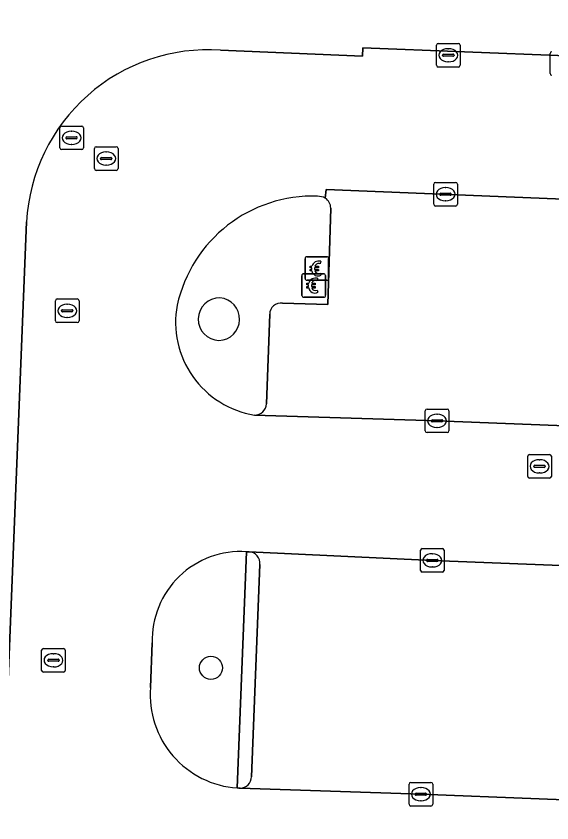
# Model space of a CAD drawing. Extents: x 160888 to 161385, y 386490 to 386908.
# Drawn here: x 161219.53 to 161242.23, y 386643.82 to 386678.02 of the extents above; entities that cross this region are included whole.
import ezdxf

# ---------------------------------------------------------------- set-up
doc = ezdxf.new("R2010")
doc.units = 0
for name, color, linetype in [('IMGEO_Betaalautomaat', 7, 'Continuous'), ('IMGEO_Boom', 7, 'Continuous'), ('IMGEO_Groenvoorziening', 7, 'Continuous'), ('IMGEO_Kolk', 7, 'Continuous'), ('IMGEO_Parkeervlak_open', 7, 'Continuous'), ('IMGEO_Rijbaan_lokaal_open', 7, 'Continuous'), ('IMGEO_Rioolput', 7, 'Continuous'), ('IMGEO_Terreindeel_gesloten', 7, 'Continuous'), ('IMGEO_Verkeerseiland_open', 7, 'Continuous'), ('IMGEO_Voetgangersgebied_open', 7, 'Continuous')]:
    doc.layers.add(name, color=color, linetype=linetype)

msp = doc.modelspace()

# ---------------------------------------------------------------- linework, layer by layer
at = {"layer": 'IMGEO_Betaalautomaat'}
for p, q in [((161231.852, 386667.822), (161232.693, 386667.822)), ((161232.693, 386667.822), (161231.852, 386667.822)), ((161232.776, 386667.748), (161232.776, 386666.907)), ((161232.776, 386666.907), (161232.776, 386667.748)), ((161231.777, 386666.898), (161231.777, 386667.739)), ((161231.777, 386667.739), (161231.777, 386666.898)), ((161232.439, 386667.627), (161232.422, 386667.527)), ((161231.717, 386667.101), (161232.558, 386667.101)), ((161232.558, 386667.101), (161231.717, 386667.101)), ((161232.06, 386667.286), (161232.06, 386667.354)), ((161232.181, 386667.354), (161232.181, 386667.286)), ((161232.426, 386667.121), (161232.448, 386667.034)), ((161231.642, 386666.177), (161231.642, 386667.018)), ((161231.642, 386667.018), (161231.642, 386666.177)), ((161232.702, 386666.823), (161231.861, 386666.823)), ((161231.861, 386666.823), (161232.702, 386666.823)), ((161232.304, 386666.906), (161232.287, 386666.806)), ((161232.641, 386667.027), (161232.641, 386666.186)), ((161232.641, 386666.186), (161232.641, 386667.027)), ((161231.925, 386666.565), (161231.925, 386666.633)), ((161232.046, 386666.633), (161232.046, 386666.565)), ((161232.291, 386666.4), (161232.313, 386666.313)), ((161232.567, 386666.102), (161231.726, 386666.102)), ((161231.726, 386666.102), (161232.567, 386666.102))]:
    msp.add_line(p, q, dxfattribs=at)
for points in [[(161232.06, 386667.354), (161231.991, 386667.354), (161231.991, 386667.423), (161232.07, 386667.423)], [(161232.192, 386667.423), (161232.339, 386667.423), (161232.339, 386667.354), (161232.181, 386667.354)], [(161232.065, 386667.217), (161231.991, 386667.217), (161231.991, 386667.286), (161232.06, 386667.286)], [(161232.181, 386667.286), (161232.339, 386667.286), (161232.339, 386667.217), (161232.195, 386667.217)], [(161231.925, 386666.633), (161231.856, 386666.633), (161231.856, 386666.702), (161231.935, 386666.702)], [(161231.93, 386666.496), (161231.856, 386666.496), (161231.856, 386666.565), (161231.925, 386666.565)], [(161232.057, 386666.702), (161232.204, 386666.702), (161232.204, 386666.633), (161232.046, 386666.633)], [(161232.046, 386666.565), (161232.204, 386666.565), (161232.204, 386666.496), (161232.06, 386666.496)]]:
    msp.add_lwpolyline(points, dxfattribs=at)
for centre, radius, start, end in [((161231.855, 386667.745), 0.0779, 92.4484, 184.2845), ((161231.855, 386667.745), 0.0779, 92.4484, 184.2845), ((161232.699, 386667.745), 0.0779, 2.4484, 94.2845), ((161232.699, 386667.745), 0.0779, 2.4484, 94.2845), ((161232.353, 386667.347), 0.293, 73.014, 165.0139), ((161232.359, 386667.36), 0.179, 69.3236, 159.5683), ((161231.72, 386667.024), 0.0779, 92.4484, 184.2845), ((161231.72, 386667.024), 0.0779, 92.4484, 184.2845), ((161232.326, 386667.272), 0.267, 191.8096, 297.0389), ((161232.359, 386667.287), 0.179, 202.7625, 291.8693), ((161232.564, 386667.024), 0.0779, 2.4484, 94.2845), ((161232.564, 386667.024), 0.0779, 2.4484, 94.2845), ((161231.855, 386666.901), 0.0779, 182.4484, 274.2845), ((161231.855, 386666.901), 0.0779, 182.4484, 274.2845), ((161232.218, 386666.626), 0.293, 73.014, 165.0139), ((161232.224, 386666.639), 0.179, 69.3236, 159.5683), ((161232.699, 386666.901), 0.0779, 272.4484, 4.2845), ((161232.699, 386666.901), 0.0779, 272.4484, 4.2845), ((161232.191, 386666.551), 0.267, 191.8096, 297.0389), ((161232.224, 386666.566), 0.179, 202.7625, 291.8693), ((161231.72, 386666.18), 0.0779, 182.4484, 274.2845), ((161231.72, 386666.18), 0.0779, 182.4484, 274.2845), ((161232.564, 386666.18), 0.0779, 272.4484, 4.2845), ((161232.564, 386666.18), 0.0779, 272.4484, 4.2845)]:
    msp.add_arc(centre, radius, start, end, dxfattribs=at)
at = {"layer": 'IMGEO_Boom'}
msp.add_circle((161227.787, 386650.394), 0.489, dxfattribs=at)
at = {"layer": 'IMGEO_Groenvoorziening'}
for points in [[(161228.905, 386645.3), (161229.299, 386655.318)], [(161225.302, 386651.45), (161225.225, 386649.562)]]:
    msp.add_lwpolyline(points, dxfattribs=at)
for centre, radius, start, end in [((161229.059, 386651.567), 3.759, 86.3369, 181.7837), ((161229.174, 386649.252), 3.961, 175.5104, 266.1072)]:
    msp.add_arc(centre, radius, start, end, dxfattribs=at)
at = {"layer": 'IMGEO_Kolk'}
for p, q in [((161237.345, 386675.936), (161237.345, 386676.788)), ((161237.42, 386676.862), (161238.272, 386676.862)), ((161237.833, 386676.642), (161237.858, 386676.642)), ((161238.346, 386676.788), (161238.346, 386675.936)), ((161237.604, 386676.356), (161237.604, 386676.368)), ((161238.042, 386676.319), (161237.644, 386676.319)), ((161237.647, 386676.405), (161238.045, 386676.405)), ((161238.088, 386676.368), (161238.088, 386676.356)), ((161237.856, 386676.082), (161237.831, 386676.082)), ((161238.272, 386675.862), (161237.42, 386675.862)), ((161237.23, 386670.046), (161237.23, 386670.898)), ((161237.305, 386670.972), (161238.157, 386670.972)), ((161238.231, 386670.898), (161238.231, 386670.046)), ((161237.532, 386670.515), (161237.93, 386670.515)), ((161237.718, 386670.752), (161237.743, 386670.752)), ((161237.489, 386670.466), (161237.489, 386670.478)), ((161237.927, 386670.429), (161237.529, 386670.429)), ((161237.741, 386670.192), (161237.716, 386670.192)), ((161237.973, 386670.478), (161237.973, 386670.466)), ((161238.157, 386669.972), (161237.305, 386669.972)), ((161221.199, 386665.104), (161221.199, 386665.956)), ((161221.274, 386666.03), (161222.126, 386666.03)), ((161221.687, 386665.81), (161221.712, 386665.81)), ((161222.2, 386665.956), (161222.2, 386665.104)), ((161221.458, 386665.524), (161221.458, 386665.536)), ((161221.896, 386665.487), (161221.498, 386665.487)), ((161221.501, 386665.573), (161221.899, 386665.573)), ((161221.942, 386665.536), (161221.942, 386665.524)), ((161222.126, 386665.03), (161221.274, 386665.03)), ((161221.71, 386665.25), (161221.685, 386665.25)), ((161236.869, 386660.439), (161236.869, 386661.291)), ((161236.944, 386661.365), (161237.796, 386661.365)), ((161237.87, 386661.291), (161237.87, 386660.439)), ((161237.171, 386660.908), (161237.569, 386660.908)), ((161237.357, 386661.145), (161237.382, 386661.145)), ((161237.128, 386660.859), (161237.128, 386660.871)), ((161237.566, 386660.822), (161237.168, 386660.822)), ((161237.38, 386660.585), (161237.355, 386660.585)), ((161237.612, 386660.871), (161237.612, 386660.859)), ((161237.796, 386660.365), (161236.944, 386660.365)), ((161236.745, 386655.45), (161237.597, 386655.45)), ((161236.67, 386654.524), (161236.67, 386655.376)), ((161237.158, 386655.23), (161237.183, 386655.23)), ((161237.671, 386655.376), (161237.671, 386654.524)), ((161236.929, 386654.944), (161236.929, 386654.956)), ((161237.367, 386654.907), (161236.969, 386654.907)), ((161236.972, 386654.993), (161237.37, 386654.993)), ((161237.413, 386654.956), (161237.413, 386654.944)), ((161237.597, 386654.45), (161236.745, 386654.45)), ((161237.181, 386654.67), (161237.156, 386654.67)), ((161220.615, 386650.288), (161220.615, 386651.14)), ((161220.69, 386651.214), (161221.542, 386651.214)), ((161221.103, 386650.994), (161221.128, 386650.994)), ((161221.616, 386651.14), (161221.616, 386650.288)), ((161220.874, 386650.708), (161220.874, 386650.72)), ((161221.312, 386650.671), (161220.914, 386650.671)), ((161220.917, 386650.757), (161221.315, 386650.757)), ((161221.358, 386650.72), (161221.358, 386650.708)), ((161221.126, 386650.434), (161221.101, 386650.434)), ((161221.542, 386650.214), (161220.69, 386650.214)), ((161236.258, 386645.535), (161237.11, 386645.535)), ((161236.183, 386644.609), (161236.183, 386645.461)), ((161236.671, 386645.315), (161236.696, 386645.315)), ((161237.184, 386645.461), (161237.184, 386644.609)), ((161236.442, 386645.029), (161236.442, 386645.041)), ((161236.88, 386644.992), (161236.482, 386644.992)), ((161236.485, 386645.078), (161236.883, 386645.078)), ((161236.926, 386645.041), (161236.926, 386645.029)), ((161237.11, 386644.535), (161236.258, 386644.535)), ((161236.694, 386644.755), (161236.669, 386644.755))]:
    msp.add_line(p, q, dxfattribs=at)
for points in [[(161237.345, 386675.936), (161237.345, 386676.788)], [(161237.42, 386676.862), (161238.272, 386676.862)], [(161238.346, 386676.788), (161238.346, 386675.936)], [(161238.272, 386675.862), (161237.42, 386675.862)], [(161237.23, 386670.046), (161237.23, 386670.898)], [(161237.305, 386670.972), (161238.157, 386670.972)], [(161238.231, 386670.898), (161238.231, 386670.046)], [(161238.157, 386669.972), (161237.305, 386669.972)], [(161221.199, 386665.104), (161221.199, 386665.956)], [(161221.274, 386666.03), (161222.126, 386666.03)], [(161222.2, 386665.956), (161222.2, 386665.104)], [(161222.126, 386665.03), (161221.274, 386665.03)], [(161236.869, 386660.439), (161236.869, 386661.291)], [(161236.944, 386661.365), (161237.796, 386661.365)], [(161237.87, 386661.291), (161237.87, 386660.439)], [(161237.796, 386660.365), (161236.944, 386660.365)], [(161236.745, 386655.45), (161237.597, 386655.45)], [(161236.67, 386654.524), (161236.67, 386655.376)], [(161237.671, 386655.376), (161237.671, 386654.524)], [(161237.597, 386654.45), (161236.745, 386654.45)], [(161220.615, 386650.288), (161220.615, 386651.14)], [(161220.69, 386651.214), (161221.542, 386651.214)], [(161221.616, 386651.14), (161221.616, 386650.288)], [(161221.542, 386650.214), (161220.69, 386650.214)], [(161236.258, 386645.535), (161237.11, 386645.535)], [(161236.183, 386644.609), (161236.183, 386645.461)], [(161237.184, 386645.461), (161237.184, 386644.609)], [(161237.11, 386644.535), (161236.258, 386644.535)]]:
    msp.add_lwpolyline(points, dxfattribs=at)
for centre, radius, start, end in [((161237.422, 386676.786), 0.0765, 91.552, 178.448), ((161237.422, 386676.786), 0.0765, 91.552, 178.448), ((161238.27, 386676.786), 0.0765, 1.552, 88.448), ((161238.27, 386676.786), 0.0765, 1.552, 88.448), ((161237.644, 386676.365), 0.0403, 85.8775, 175.7526), ((161237.641, 386676.355), 0.0366, 178.938, 274.7102), ((161238.045, 386676.362), 0.043, 264.8664, 352.4533), ((161238.049, 386676.367), 0.0386, 1.7309, 96.639), ((161237.422, 386675.938), 0.0765, 181.552, 268.448), ((161237.422, 386675.938), 0.0765, 181.552, 268.448), ((161238.27, 386675.938), 0.0765, 271.552, 358.448), ((161238.27, 386675.938), 0.0765, 271.552, 358.448), ((161237.307, 386670.896), 0.0765, 91.552, 178.448), ((161237.307, 386670.896), 0.0765, 91.552, 178.448), ((161238.155, 386670.896), 0.0765, 1.552, 88.448), ((161238.155, 386670.896), 0.0765, 1.552, 88.448), ((161237.529, 386670.475), 0.0403, 85.8775, 175.7526), ((161237.934, 386670.477), 0.0386, 1.7309, 96.639), ((161237.526, 386670.465), 0.0366, 178.938, 274.7102), ((161237.93, 386670.472), 0.043, 264.8664, 352.4533), ((161237.307, 386670.048), 0.0765, 181.552, 268.448), ((161237.307, 386670.048), 0.0765, 181.552, 268.448), ((161238.155, 386670.048), 0.0765, 271.552, 358.448), ((161238.155, 386670.048), 0.0765, 271.552, 358.448), ((161221.276, 386665.954), 0.0765, 91.552, 178.448), ((161221.276, 386665.954), 0.0765, 91.552, 178.448), ((161222.124, 386665.954), 0.0765, 1.552, 88.448), ((161222.124, 386665.954), 0.0765, 1.552, 88.448), ((161221.498, 386665.533), 0.0403, 85.8775, 175.7526), ((161221.495, 386665.523), 0.0366, 178.938, 274.7102), ((161221.899, 386665.53), 0.043, 264.8664, 352.4533), ((161221.903, 386665.535), 0.0386, 1.7309, 96.639), ((161221.276, 386665.106), 0.0765, 181.552, 268.448), ((161221.276, 386665.106), 0.0765, 181.552, 268.448), ((161222.124, 386665.106), 0.0765, 271.552, 358.448), ((161222.124, 386665.106), 0.0765, 271.552, 358.448), ((161236.946, 386661.289), 0.0765, 91.552, 178.448), ((161236.946, 386661.289), 0.0765, 91.552, 178.448), ((161237.794, 386661.289), 0.0765, 1.552, 88.448), ((161237.794, 386661.289), 0.0765, 1.552, 88.448), ((161237.168, 386660.868), 0.0403, 85.8775, 175.7526), ((161237.573, 386660.87), 0.0386, 1.7309, 96.639), ((161237.165, 386660.858), 0.0366, 178.938, 274.7102), ((161237.569, 386660.865), 0.043, 264.8664, 352.4533), ((161236.946, 386660.441), 0.0765, 181.552, 268.448), ((161236.946, 386660.441), 0.0765, 181.552, 268.448), ((161237.794, 386660.441), 0.0765, 271.552, 358.448), ((161237.794, 386660.441), 0.0765, 271.552, 358.448), ((161236.747, 386655.374), 0.0765, 91.552, 178.448), ((161236.747, 386655.374), 0.0765, 91.552, 178.448), ((161237.595, 386655.374), 0.0765, 1.552, 88.448), ((161237.595, 386655.374), 0.0765, 1.552, 88.448), ((161236.969, 386654.953), 0.0403, 85.8775, 175.7526), ((161236.966, 386654.943), 0.0366, 178.938, 274.7102), ((161237.37, 386654.95), 0.043, 264.8664, 352.4533), ((161237.374, 386654.955), 0.0386, 1.7309, 96.639), ((161236.747, 386654.526), 0.0765, 181.552, 268.448), ((161236.747, 386654.526), 0.0765, 181.552, 268.448), ((161237.595, 386654.526), 0.0765, 271.552, 358.448), ((161237.595, 386654.526), 0.0765, 271.552, 358.448), ((161220.692, 386651.138), 0.0765, 91.552, 178.448), ((161220.692, 386651.138), 0.0765, 91.552, 178.448), ((161221.54, 386651.138), 0.0765, 1.552, 88.448), ((161221.54, 386651.138), 0.0765, 1.552, 88.448), ((161220.914, 386650.717), 0.0403, 85.8775, 175.7526), ((161220.911, 386650.707), 0.0366, 178.938, 274.7102), ((161221.315, 386650.714), 0.043, 264.8664, 352.4533), ((161221.319, 386650.719), 0.0386, 1.7309, 96.639), ((161220.692, 386650.29), 0.0765, 181.552, 268.448), ((161220.692, 386650.29), 0.0765, 181.552, 268.448), ((161221.54, 386650.29), 0.0765, 271.552, 358.448), ((161221.54, 386650.29), 0.0765, 271.552, 358.448), ((161236.26, 386645.459), 0.0765, 91.552, 178.448), ((161236.26, 386645.459), 0.0765, 91.552, 178.448), ((161237.108, 386645.459), 0.0765, 1.552, 88.448), ((161237.108, 386645.459), 0.0765, 1.552, 88.448), ((161236.482, 386645.038), 0.0403, 85.8775, 175.7526), ((161236.479, 386645.028), 0.0366, 178.938, 274.7102), ((161236.883, 386645.035), 0.043, 264.8664, 352.4533), ((161236.887, 386645.04), 0.0386, 1.7309, 96.639), ((161236.26, 386644.611), 0.0765, 181.552, 268.448), ((161236.26, 386644.611), 0.0765, 181.552, 268.448), ((161237.108, 386644.611), 0.0765, 271.552, 358.448), ((161237.108, 386644.611), 0.0765, 271.552, 358.448)]:
    msp.add_arc(centre, radius, start, end, dxfattribs=at)
for centre, major_axis, ratio, start_param, end_param in [((161237.832, 386676.362), (-0.387, 0.002), 0.722429, 4.712389, 7.853982), ((161237.857, 386676.362), (-0.39, 0.002), 0.717154, 1.570796, 4.712389), ((161237.717, 386670.472), (-0.387, 0.002), 0.722429, 4.712389, 7.853982), ((161237.742, 386670.472), (-0.39, 0.002), 0.717154, 1.570796, 4.712389), ((161221.686, 386665.53), (-0.387, 0.002), 0.722429, 4.712389, 7.853982), ((161221.711, 386665.53), (-0.39, 0.002), 0.717154, 1.570796, 4.712389), ((161237.356, 386660.865), (-0.387, 0.002), 0.722429, 4.712389, 7.853982), ((161237.381, 386660.865), (-0.39, 0.002), 0.717154, 1.570796, 4.712389), ((161237.157, 386654.95), (-0.387, 0.002), 0.722429, 4.712389, 7.853982), ((161237.182, 386654.95), (-0.39, 0.002), 0.717154, 1.570796, 4.712389), ((161221.102, 386650.714), (-0.387, 0.002), 0.722429, 4.712389, 7.853982), ((161221.127, 386650.714), (-0.39, 0.002), 0.717154, 1.570796, 4.712389), ((161236.67, 386645.035), (-0.387, 0.002), 0.722429, 4.712389, 7.853982), ((161236.695, 386645.035), (-0.39, 0.002), 0.717154, 1.570796, 4.712389)]:
    msp.add_ellipse(centre, major_axis=major_axis, ratio=ratio, start_param=start_param, end_param=end_param, dxfattribs=at)
at = {"layer": 'IMGEO_Parkeervlak_open'}
for points in [[(161229.635, 386661.112), (161237.372, 386660.865), (161257.294, 386660.094), (161261.233, 386659.934), (161261.647, 386669.553), (161255.925, 386669.732), (161232.665, 386670.677), (161232.63, 386670.309)], [(161232.865, 386669.88), (161232.741, 386665.801), (161230.821, 386665.859)], [(161230.277, 386665.382), (161230.146, 386661.588)], [(161229.024, 386645.294), (161236.684, 386645.035), (161256.732, 386644.248), (161260.531, 386644.104), (161260.998, 386654.011), (161257.088, 386654.163), (161237.172, 386654.95), (161229.405, 386655.313)], [(161229.863, 386654.773), (161229.506, 386645.779)]]:
    msp.add_lwpolyline(points, dxfattribs=at)
for centre, radius, start, end in [((161232.345, 386669.874), 0.52, 0.6627, 56.7639), ((161230.768, 386665.371), 0.491, 83.7719, 178.7191), ((161229.644, 386661.614), 0.502, 268.9505, 356.9876), ((161229.381, 386654.828), 0.486, 353.4866, 87.1191), ((161229.014, 386645.786), 0.492, 271.1466, 359.2089)]:
    msp.add_arc(centre, radius, start, end, dxfattribs=at)
at = {"layer": 'IMGEO_Rijbaan_lokaal_open'}
for points in [[(161232.63, 386670.309), (161232.665, 386670.677), (161255.925, 386669.732), (161256.143, 386675.759), (161247.151, 386676.172), (161234.231, 386676.682), (161234.216, 386676.322), (161228.199, 386676.578)], [(161219.977, 386669.302), (161219.091, 386647.411), (161218.989, 386644.89), (161217.342, 386604.22), (161217.24, 386601.701), (161217.156, 386599.626)], [(161229.299, 386655.318), (161229.405, 386655.313), (161237.172, 386654.95), (161257.088, 386654.163), (161260.998, 386654.011), (161261.233, 386659.934), (161257.294, 386660.094), (161237.372, 386660.865), (161229.635, 386661.112)], [(161225.225, 386649.562), (161225.302, 386651.45)], [(161228.677, 386639.504), (161236.422, 386639.183), (161256.447, 386638.421), (161260.303, 386638.284), (161260.531, 386644.104), (161256.732, 386644.248), (161236.684, 386645.035), (161229.024, 386645.294), (161228.964, 386645.297), (161228.905, 386645.3)]]:
    msp.add_lwpolyline(points, dxfattribs=at)
for centre, radius, start, end in [((161227.672, 386668.89), 7.706, 86.0753, 176.9387), ((161232.111, 386664.505), 5.889, 88.0767, 167.6666), ((161232.236, 386669.436), 0.958, 65.7128, 85.6275), ((161230.263, 386665.034), 3.972, 169.4313, 260.9042), ((161229.059, 386651.567), 3.759, 86.3369, 181.7837), ((161229.174, 386649.252), 3.961, 175.5104, 266.1072)]:
    msp.add_arc(centre, radius, start, end, dxfattribs=at)
at = {"layer": 'IMGEO_Rioolput'}
for p, q in [((161242.159, 386675.587), (161242.159, 386676.439)), ((161221.384, 386672.437), (161221.384, 386673.289)), ((161221.459, 386673.363), (161222.311, 386673.363)), ((161222.385, 386673.289), (161222.385, 386672.437)), ((161221.686, 386672.906), (161222.084, 386672.906)), ((161221.872, 386673.143), (161221.897, 386673.143)), ((161221.643, 386672.857), (161221.643, 386672.869)), ((161222.081, 386672.82), (161221.683, 386672.82)), ((161221.895, 386672.583), (161221.87, 386672.583)), ((161222.127, 386672.869), (161222.127, 386672.857)), ((161222.311, 386672.363), (161221.459, 386672.363)), ((161222.852, 386671.556), (161222.852, 386672.408)), ((161222.927, 386672.482), (161223.779, 386672.482)), ((161223.34, 386672.262), (161223.365, 386672.262)), ((161223.853, 386672.408), (161223.853, 386671.556)), ((161223.111, 386671.976), (161223.111, 386671.988)), ((161223.549, 386671.939), (161223.151, 386671.939)), ((161223.154, 386672.025), (161223.552, 386672.025)), ((161223.595, 386671.988), (161223.595, 386671.976)), ((161223.363, 386671.702), (161223.338, 386671.702)), ((161223.779, 386671.482), (161222.927, 386671.482)), ((161241.211, 386658.51), (161241.211, 386659.362)), ((161241.286, 386659.436), (161242.138, 386659.436)), ((161241.699, 386659.216), (161241.724, 386659.216)), ((161242.212, 386659.362), (161242.212, 386658.51)), ((161241.47, 386658.93), (161241.47, 386658.942)), ((161241.908, 386658.893), (161241.51, 386658.893)), ((161241.513, 386658.979), (161241.911, 386658.979)), ((161241.954, 386658.942), (161241.954, 386658.93)), ((161241.722, 386658.656), (161241.697, 386658.656)), ((161242.138, 386658.436), (161241.286, 386658.436))]:
    msp.add_line(p, q, dxfattribs=at)
for points in [[(161242.159, 386675.587), (161242.159, 386676.439)], [(161221.384, 386672.437), (161221.384, 386673.289)], [(161221.459, 386673.363), (161222.311, 386673.363)], [(161222.385, 386673.289), (161222.385, 386672.437)], [(161222.311, 386672.363), (161221.459, 386672.363)], [(161222.852, 386671.556), (161222.852, 386672.408)], [(161222.927, 386672.482), (161223.779, 386672.482)], [(161223.853, 386672.408), (161223.853, 386671.556)], [(161223.779, 386671.482), (161222.927, 386671.482)], [(161241.211, 386658.51), (161241.211, 386659.362)], [(161241.286, 386659.436), (161242.138, 386659.436)], [(161242.212, 386659.362), (161242.212, 386658.51)], [(161242.138, 386658.436), (161241.286, 386658.436)]]:
    msp.add_lwpolyline(points, dxfattribs=at)
for centre, radius, start, end in [((161242.236, 386676.437), 0.0765, 91.552, 178.448), ((161242.236, 386676.437), 0.0765, 91.552, 178.448), ((161242.236, 386675.589), 0.0765, 181.552, 268.448), ((161242.236, 386675.589), 0.0765, 181.552, 268.448), ((161221.461, 386673.287), 0.0765, 91.552, 178.448), ((161221.461, 386673.287), 0.0765, 91.552, 178.448), ((161222.309, 386673.287), 0.0765, 1.552, 88.448), ((161222.309, 386673.287), 0.0765, 1.552, 88.448), ((161221.683, 386672.866), 0.0403, 85.8775, 175.7526), ((161222.088, 386672.868), 0.0386, 1.7309, 96.639), ((161221.68, 386672.856), 0.0366, 178.938, 274.7102), ((161222.084, 386672.863), 0.043, 264.8664, 352.4533), ((161221.461, 386672.439), 0.0765, 181.552, 268.448), ((161221.461, 386672.439), 0.0765, 181.552, 268.448), ((161222.309, 386672.439), 0.0765, 271.552, 358.448), ((161222.309, 386672.439), 0.0765, 271.552, 358.448), ((161222.929, 386672.406), 0.0765, 91.552, 178.448), ((161222.929, 386672.406), 0.0765, 91.552, 178.448), ((161223.777, 386672.406), 0.0765, 1.552, 88.448), ((161223.777, 386672.406), 0.0765, 1.552, 88.448), ((161223.151, 386671.985), 0.0403, 85.8775, 175.7526), ((161223.148, 386671.975), 0.0366, 178.938, 274.7102), ((161223.552, 386671.982), 0.043, 264.8664, 352.4533), ((161223.556, 386671.987), 0.0386, 1.7309, 96.639), ((161222.929, 386671.558), 0.0765, 181.552, 268.448), ((161222.929, 386671.558), 0.0765, 181.552, 268.448), ((161223.777, 386671.558), 0.0765, 271.552, 358.448), ((161223.777, 386671.558), 0.0765, 271.552, 358.448), ((161241.288, 386659.36), 0.0765, 91.552, 178.448), ((161241.288, 386659.36), 0.0765, 91.552, 178.448), ((161242.136, 386659.36), 0.0765, 1.552, 88.448), ((161242.136, 386659.36), 0.0765, 1.552, 88.448), ((161241.51, 386658.939), 0.0403, 85.8775, 175.7526), ((161241.507, 386658.929), 0.0366, 178.938, 274.7102), ((161241.911, 386658.936), 0.043, 264.8664, 352.4533), ((161241.915, 386658.941), 0.0386, 1.7309, 96.639), ((161241.288, 386658.512), 0.0765, 181.552, 268.448), ((161241.288, 386658.512), 0.0765, 181.552, 268.448), ((161242.136, 386658.512), 0.0765, 271.552, 358.448), ((161242.136, 386658.512), 0.0765, 271.552, 358.448)]:
    msp.add_arc(centre, radius, start, end, dxfattribs=at)
for centre, major_axis, ratio, start_param, end_param in [((161221.871, 386672.863), (-0.387, 0.002), 0.722429, 4.712389, 7.853982), ((161221.896, 386672.863), (-0.39, 0.002), 0.717154, 1.570796, 4.712389), ((161223.339, 386671.982), (-0.387, 0.002), 0.722429, 4.712389, 7.853982), ((161223.364, 386671.982), (-0.39, 0.002), 0.717154, 1.570796, 4.712389), ((161241.698, 386658.936), (-0.387, 0.002), 0.722429, 4.712389, 7.853982), ((161241.723, 386658.936), (-0.39, 0.002), 0.717154, 1.570796, 4.712389)]:
    msp.add_ellipse(centre, major_axis=major_axis, ratio=ratio, start_param=start_param, end_param=end_param, dxfattribs=at)
at = {"layer": 'IMGEO_Terreindeel_gesloten'}
for centre, radius, start, end in [((161228.155, 386665.172), 0.904, 89.0189, 268.3181), ((161228.094, 386665.174), 0.905, 272.1641, 85.173)]:
    msp.add_arc(centre, radius, start, end, dxfattribs=at)
at = {"layer": 'IMGEO_Verkeerseiland_open'}
for points in [[(161230.821, 386665.859), (161232.741, 386665.801), (161232.865, 386669.88)], [(161230.146, 386661.588), (161230.277, 386665.382)], [(161229.405, 386655.313), (161229.299, 386655.318), (161228.905, 386645.3)], [(161229.506, 386645.779), (161229.863, 386654.773)], [(161228.905, 386645.3), (161228.964, 386645.297), (161229.024, 386645.294)]]:
    msp.add_lwpolyline(points, dxfattribs=at)
for centre, radius, start, end in [((161232.111, 386664.505), 5.889, 88.0767, 167.6666), ((161232.236, 386669.436), 0.958, 65.7128, 85.6275), ((161232.345, 386669.874), 0.52, 0.6627, 56.7639), ((161228.155, 386665.172), 0.904, 89.0189, 268.3181), ((161228.094, 386665.174), 0.905, 272.1641, 85.173), ((161230.263, 386665.034), 3.972, 169.4313, 260.9042), ((161230.768, 386665.371), 0.491, 83.7719, 178.7191), ((161229.644, 386661.614), 0.502, 268.9505, 356.9876), ((161229.381, 386654.828), 0.486, 353.4866, 87.1191), ((161229.014, 386645.786), 0.492, 271.1466, 359.2089)]:
    msp.add_arc(centre, radius, start, end, dxfattribs=at)
at = {"layer": 'IMGEO_Voetgangersgebied_open'}
for points in [[(161267.035, 386750.03), (161265.767, 386750.053), (161265.005, 386750.043), (161218.231, 386752.088), (161189.757, 386753.134), (161187.146, 386761.187), (161186.852, 386753.913), (161186.694, 386750), (161186.656, 386749.048), (161186.65, 386748.905), (161236.989, 386746.871), (161236.376, 386731.786), (161235.961, 386731.803), (161215.329, 386721.218), (161215.194, 386719.154), (161214.868, 386709.114), (161214.777, 386707.152), (161234.482, 386694.929), (161234.896, 386694.91), (161234.274, 386679.434), (161217.32, 386680.124), (161216.005, 386647.458), (161219.091, 386647.411), (161219.977, 386669.302)], [(161228.199, 386676.578), (161234.216, 386676.322), (161234.231, 386676.682), (161247.151, 386676.172), (161256.143, 386675.759), (161261.91, 386675.492), (161262.668, 386675.457)]]:
    msp.add_lwpolyline(points, dxfattribs=at)
msp.add_arc((161227.672, 386668.89), 7.706, 86.0753, 176.9387, dxfattribs=at)

doc.saveas('drawing.dxf')
